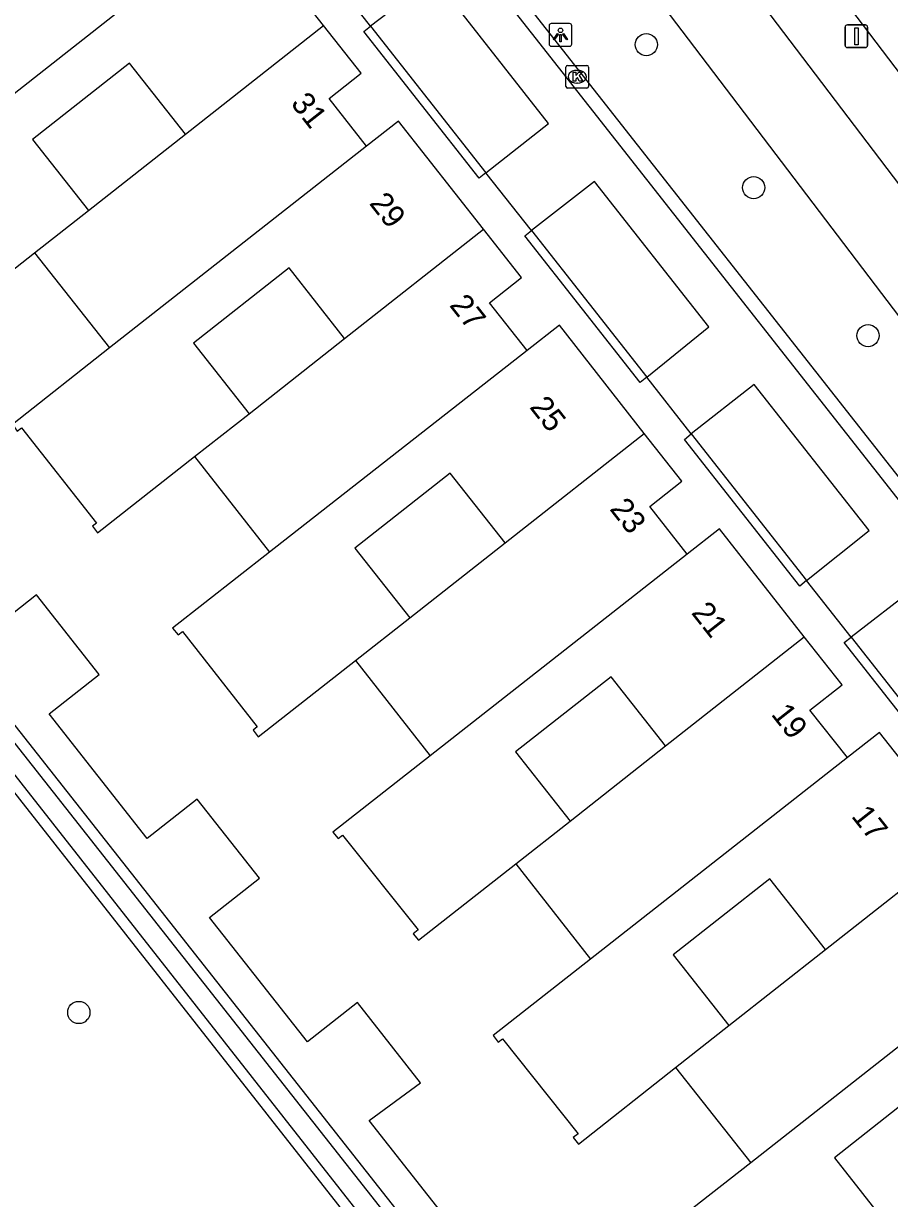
# Model space of a CAD drawing. Extents: x 156664 to 157568, y 383571 to 384421.
# Drawn here: x 157001.3 to 157039.4, y 383982.9 to 384034.6 of the extents above; entities that cross this region are included whole.
import ezdxf

# ---------------------------------------------------------------- set-up
doc = ezdxf.new("R2010")
doc.units = 0
for name, color, linetype in [('IMGEO_Afsluitpaal', 7, 'Continuous'), ('IMGEO_Boom', 7, 'Continuous'), ('IMGEO_Fietspad_gesloten', 7, 'Continuous'), ('IMGEO_Groenvoorziening', 7, 'Continuous'), ('IMGEO_Kolk', 7, 'Continuous'), ('IMGEO_Lichtpunt', 7, 'Continuous'), ('IMGEO_Muur', 7, 'Continuous'), ('IMGEO_Pand', 7, 'Continuous'), ('IMGEO_Pand_nummerreeks', 7, 'Continuous'), ('IMGEO_Rijbaan_lokaal_open', 7, 'Continuous'), ('IMGEO_Voetpad_gesloten', 7, 'Continuous'), ('IMGEO_Voetpad_open', 7, 'Continuous'), ('IMGEO_Waterloop', 7, 'Continuous')]:
    doc.layers.add(name, color=color, linetype=linetype)

msp = doc.modelspace()

# ---------------------------------------------------------------- linework, layer by layer
at = {"layer": 'IMGEO_Afsluitpaal'}
for p, q in [((157037.483, 384033.683), (157037.483, 384034.483)), ((157037.483, 384034.483), (157037.483, 384033.683)), ((157037.583, 384034.583), (157038.373, 384034.583)), ((157038.373, 384034.583), (157037.583, 384034.583)), ((157038.473, 384034.483), (157038.473, 384033.683)), ((157038.473, 384033.683), (157038.473, 384034.483)), ((157038.373, 384033.583), (157037.583, 384033.583)), ((157037.583, 384033.583), (157038.373, 384033.583))]:
    msp.add_line(p, q, dxfattribs=at)
msp.add_lwpolyline([(157037.903, 384034.458), (157038.053, 384034.458), (157038.053, 384033.708), (157037.903, 384033.708), (157037.903, 384034.458)], dxfattribs=at)
for centre, start, end in [((157037.583, 384034.483), 90, 180), ((157037.583, 384034.483), 90, 180), ((157038.373, 384034.483), 0, 90), ((157038.373, 384034.483), 360, 90), ((157037.583, 384033.683), 180, 270), ((157037.583, 384033.683), 180, 270), ((157038.373, 384033.683), 270, 0), ((157038.373, 384033.683), 270, 0)]:
    msp.add_arc(centre, 0.1, start, end, dxfattribs=at)
at = {"layer": 'IMGEO_Boom'}
for centre in [(157028.73, 384033.718), (157033.457, 384027.42), (157038.492, 384020.905), (157003.754, 383991.111)]:
    msp.add_circle(centre, 0.489, dxfattribs=at)
at = {"layer": 'IMGEO_Fietspad_gesloten'}
for points in [[(157012.072, 384064.137), (157061.136, 383999.546), (157065.088, 383994.36)], [(157062.312, 383992.226), (157009.29, 384061.994)]]:
    msp.add_lwpolyline(points, dxfattribs=at)
at = {"layer": 'IMGEO_Groenvoorziening'}
for points in [[(156976.265, 384037.915), (156976.159, 384036.79), (156978.828, 384029.096), (156978.106, 384028.607), (156979.057, 384027.27), (156979.971, 384027.441), (156999.575, 384002.48), (157046.243, 383943.057), (157049.143, 383939.851), (157051.199, 383938.08), (157065.553, 383939.239), (157066.12, 383939.807), (157065.473, 383940.297), (157051.572, 383939.133), (157050.688, 383940.493), (157046.683, 383945.676), (157001.17, 384003.466), (156980.256, 384030.02)], [(157020.868, 383980.855), (157016.54, 383986.353), (157018.799, 383988.01), (157016.016, 383991.544), (157013.816, 383989.813), (157009.5, 383995.297), (157011.7, 383997.029), (157008.965, 384000.502), (157006.765, 383998.77), (157002.448, 384004.255), (157004.648, 384005.987), (157001.889, 384009.491), (156999.689, 384007.759)]]:
    msp.add_lwpolyline(points, dxfattribs=at)
at = {"layer": 'IMGEO_Kolk'}
for p, q in [((157025.265, 384032.804), (157026.117, 384032.804)), ((157025.19, 384031.878), (157025.19, 384032.73)), ((157025.678, 384032.584), (157025.703, 384032.584)), ((157026.191, 384032.73), (157026.191, 384031.878)), ((157026.117, 384031.804), (157025.265, 384031.804)), ((157025.701, 384032.024), (157025.676, 384032.024))]:
    msp.add_line(p, q, dxfattribs=at)
for points in [[(157025.265, 384032.804), (157026.117, 384032.804)], [(157025.19, 384031.878), (157025.19, 384032.73)], [(157025.511, 384032.504), (157025.634, 384032.504), (157025.634, 384032.353), (157025.764, 384032.504), (157025.928, 384032.504), (157025.782, 384032.353), (157025.935, 384032.104), (157025.783, 384032.104), (157025.698, 384032.268), (157025.634, 384032.201), (157025.634, 384032.104), (157025.511, 384032.104), (157025.511, 384032.504)], [(157026.191, 384032.73), (157026.191, 384031.878)], [(157026.117, 384031.804), (157025.265, 384031.804)]]:
    msp.add_lwpolyline(points, dxfattribs=at)
for centre, start, end in [((157025.267, 384032.728), 91.552, 178.448), ((157025.267, 384032.728), 91.552, 178.448), ((157026.115, 384032.728), 1.552, 88.448), ((157026.115, 384032.728), 1.552, 88.448), ((157025.267, 384031.88), 181.552, 268.448), ((157025.267, 384031.88), 181.552, 268.448), ((157026.115, 384031.88), 271.552, 358.448), ((157026.115, 384031.88), 271.552, 358.448)]:
    msp.add_arc(centre, 0.0765, start, end, dxfattribs=at)
for centre, major_axis, ratio, start_param, end_param in [((157025.677, 384032.304), (-0.387, 0.002), 0.722429, 4.712389, 7.853982), ((157025.702, 384032.304), (-0.39, 0.002), 0.717154, 1.570796, 4.712389)]:
    msp.add_ellipse(centre, major_axis=major_axis, ratio=ratio, start_param=start_param, end_param=end_param, dxfattribs=at)
at = {"layer": 'IMGEO_Lichtpunt'}
for p, q in [((157024.456, 384034.547), (157024.456, 384033.74)), ((157024.456, 384034.547), (157024.456, 384033.74)), ((157025.358, 384034.642), (157024.55, 384034.642)), ((157025.358, 384034.642), (157024.55, 384034.642)), ((157025.452, 384033.74), (157025.452, 384034.547)), ((157025.452, 384033.74), (157025.452, 384034.547)), ((157024.55, 384033.646), (157025.358, 384033.646)), ((157024.55, 384033.646), (157025.358, 384033.646))]:
    msp.add_line(p, q, dxfattribs=at)
for points in [[(157024.83, 384034.211), (157024.869, 384034.183), (157024.681, 384033.921), (157024.643, 384033.948), (157024.83, 384034.211)], [(157024.932, 384034.163), (157024.979, 384034.163), (157024.979, 384033.841), (157024.932, 384033.841), (157024.932, 384034.163)], [(157025.042, 384034.183), (157025.08, 384034.21), (157025.267, 384033.948), (157025.228, 384033.92), (157025.042, 384034.183)]]:
    msp.add_lwpolyline(points, dxfattribs=at)
msp.add_circle((157024.955, 384034.345), 0.0994, dxfattribs=at)
for centre, start, end in [((157024.55, 384034.547), 90, 180), ((157024.55, 384034.547), 90, 180), ((157025.358, 384034.547), 0, 90), ((157025.358, 384034.547), 0, 90), ((157024.55, 384033.74), 180, 270), ((157024.55, 384033.74), 180, 270), ((157025.358, 384033.74), 270, 0), ((157025.358, 384033.74), 270, 360)]:
    msp.add_arc(centre, 0.0946, start, end, dxfattribs=at)
at = {"layer": 'IMGEO_Muur'}
for points in [[(157021.669, 384028.075), (157021.37, 384027.84), (157016.293, 384034.3), (157016.591, 384034.535)], [(157016.591, 384034.535), (157021.669, 384028.075)], [(157028.759, 384019.077), (157028.46, 384018.842), (157023.383, 384025.302), (157023.681, 384025.537)], [(157023.681, 384025.537), (157028.759, 384019.077)], [(157035.789, 384010.121), (157035.483, 384009.88), (157030.406, 384016.34), (157030.713, 384016.581)], [(157030.713, 384016.581), (157035.789, 384010.121)], [(157042.841, 384001.163), (157042.535, 384000.922), (157037.437, 384007.397), (157037.743, 384007.639)], [(157037.743, 384007.639), (157042.841, 384001.163)]]:
    msp.add_lwpolyline(points, dxfattribs=at)
at = {"layer": 'IMGEO_Pand'}
for points in [[(157014.527, 384034.557), (157010.774, 384039.323), (157009.36, 384038.209)], [(157009.36, 384038.209), (156998.075, 384029.328)], [(157008.454, 384029.777), (157014.527, 384034.557)], [(157016.411, 384029.241), (157014.767, 384031.344), (157016.181, 384032.458), (157014.527, 384034.557)], [(157008.454, 384029.777), (157005.992, 384032.905), (157001.723, 384029.546), (157004.185, 384026.418)], [(157021.571, 384025.59), (157017.826, 384030.353), (157016.411, 384029.241)], [(157004.185, 384026.418), (157008.454, 384029.777)], [(156998.075, 384029.328), (156993.785, 384025.948), (156994.004, 384025.667), (156994.178, 384025.801), (156997.48, 384021.606), (156997.312, 384021.472), (156997.539, 384021.19), (157001.809, 384024.548)], [(157016.411, 384029.241), (157005.1, 384020.364)], [(157001.809, 384024.548), (157004.185, 384026.418)], [(157015.454, 384020.776), (157021.571, 384025.59)], [(157023.492, 384020.253), (157021.826, 384022.355), (157023.24, 384023.467), (157021.571, 384025.59)], [(157001.809, 384024.548), (157005.1, 384020.364)], [(157015.454, 384020.776), (157013.006, 384023.886), (157008.804, 384020.579), (157011.251, 384017.469)], [(157028.643, 384016.605), (157024.908, 384021.365), (157023.492, 384020.253)], [(157005.1, 384020.364), (157000.838, 384016.991), (157001.048, 384016.707), (157001.235, 384016.851), (157004.538, 384012.654), (157004.356, 384012.521), (157004.584, 384012.23), (157008.851, 384015.58)], [(157011.251, 384017.469), (157015.454, 384020.776)], [(157023.492, 384020.253), (157012.149, 384011.38)], [(157008.851, 384015.58), (157011.251, 384017.469)], [(157022.515, 384011.782), (157028.643, 384016.605)], [(157030.531, 384011.288), (157028.882, 384013.386), (157030.298, 384014.497), (157028.643, 384016.605)], [(157008.851, 384015.58), (157012.149, 384011.38)], [(157022.515, 384011.782), (157020.094, 384014.858), (157015.896, 384011.555), (157018.317, 384008.479)], [(157035.684, 384007.648), (157031.946, 384012.401), (157030.531, 384011.288)], [(157018.317, 384008.479), (157022.515, 384011.782)], [(157012.149, 384011.38), (157007.885, 384008.026), (157008.127, 384007.735), (157008.319, 384007.878), (157011.604, 384003.679), (157011.422, 384003.533), (157011.652, 384003.247), (157015.928, 384006.599)], [(157030.531, 384011.288), (157019.216, 384002.403)], [(157015.928, 384006.599), (157018.317, 384008.479)], [(157029.582, 384002.846), (157035.684, 384007.648)], [(157037.584, 384002.328), (157035.932, 384004.421), (157037.347, 384005.534), (157035.684, 384007.648)], [(157015.928, 384006.599), (157019.216, 384002.403)], [(157029.582, 384002.846), (157027.185, 384005.892), (157022.978, 384002.582), (157025.375, 383999.535)], [(157042.733, 383998.692), (157038.999, 384003.44), (157037.584, 384002.328)], [(157025.375, 383999.535), (157029.582, 384002.846)], [(157019.216, 384002.403), (157014.938, 383999.048), (157015.167, 383998.769), (157015.357, 383998.916), (157018.686, 383994.747), (157018.474, 383994.58), (157018.702, 383994.289), (157022.984, 383997.653)], [(157037.584, 384002.328), (157026.276, 383993.464)], [(157022.984, 383997.653), (157025.375, 383999.535)], [(157036.625, 383993.885), (157042.733, 383998.692)], [(157022.984, 383997.653), (157026.276, 383993.464)], [(157036.625, 383993.885), (157034.175, 383996.998), (157029.919, 383993.648), (157032.369, 383990.535)], [(157026.276, 383993.464), (157021.992, 383990.098), (157022.216, 383989.804), (157022.401, 383989.945), (157025.728, 383985.775), (157025.516, 383985.608), (157025.745, 383985.318), (157030.022, 383988.688)], [(157032.369, 383990.535), (157036.625, 383993.885)], [(157044.634, 383993.37), (157033.325, 383984.498)], [(157030.022, 383988.688), (157032.369, 383990.535)], [(157030.022, 383988.688), (157033.325, 383984.498)], [(157043.672, 383984.868), (157041.198, 383988.011), (157037.01, 383984.714), (157039.483, 383981.571)], [(157033.325, 383984.498), (157029.036, 383981.139), (157029.261, 383980.846), (157029.468, 383981.005), (157032.788, 383976.809), (157032.568, 383976.652), (157032.805, 383976.321), (157037.106, 383979.7)]]:
    msp.add_lwpolyline(points, dxfattribs=at)
at = {"layer": 'IMGEO_Rijbaan_lokaal_open'}
msp.add_lwpolyline([(157067.449, 383996.186), (157062.167, 384003.14), (157022.83, 384054.925), (157020.102, 384058.503), (157014.424, 384065.95)], dxfattribs=at)
at = {"layer": 'IMGEO_Voetpad_gesloten'}
for points in [[(157004.709, 384058.354), (157093.064, 383945.973)], [(157016.591, 384034.535), (157014.612, 384037.061)], [(157021.669, 384028.075), (157024.426, 384030.242), (157019.389, 384036.672), (157016.591, 384034.535)], [(157023.681, 384025.537), (157021.669, 384028.075)], [(157028.759, 384019.077), (157031.489, 384021.286), (157026.451, 384027.686), (157023.681, 384025.537)], [(157030.713, 384016.581), (157028.759, 384019.077)], [(157035.789, 384010.121), (157038.54, 384012.322), (157033.481, 384018.753), (157030.713, 384016.581)], [(157037.743, 384007.639), (157035.789, 384010.121)], [(157042.841, 384001.163), (157045.574, 384003.367), (157040.516, 384009.769), (157037.743, 384007.639)]]:
    msp.add_lwpolyline(points, dxfattribs=at)
at = {"layer": 'IMGEO_Voetpad_open'}
msp.add_lwpolyline([(157005.166, 384058.77), (157059.34, 383989.875)], dxfattribs=at)
at = {"layer": 'IMGEO_Waterloop'}
msp.add_lwpolyline([(157028.063, 383967.022), (156999.971, 384002.791), (156999.39, 384003.532), (156998.793, 384004.292), (156980.179, 384027.993), (156979.281, 384027.825), (156978.816, 384028.479), (156979.431, 384028.896), (156976.671, 384036.852), (156976.758, 384037.771), (156977.345, 384036.996), (156979.807, 384029.776), (156999.461, 384004.822), (157000.061, 384004.06), (157000.774, 384003.154), (157028.774, 383967.601)], dxfattribs=at)

# ---------------------------------------------------------------- texts
at = {"layer": 'IMGEO_Pand_nummerreeks'}
for s, p in [('31', (157013.05, 384031.117)), ('29', (157016.507, 384026.722)), ('27', (157020.035, 384022.236)), ('25', (157023.561, 384017.752)), ('23', (157027.087, 384013.268)), ('21', (157030.682, 384008.697)), ('19', (157034.194, 384004.23)), ('17', (157037.723, 383999.744))]:
    msp.add_text(s, height=1, rotation=308.1817, dxfattribs=at).set_placement(p)

doc.saveas('drawing.dxf')
